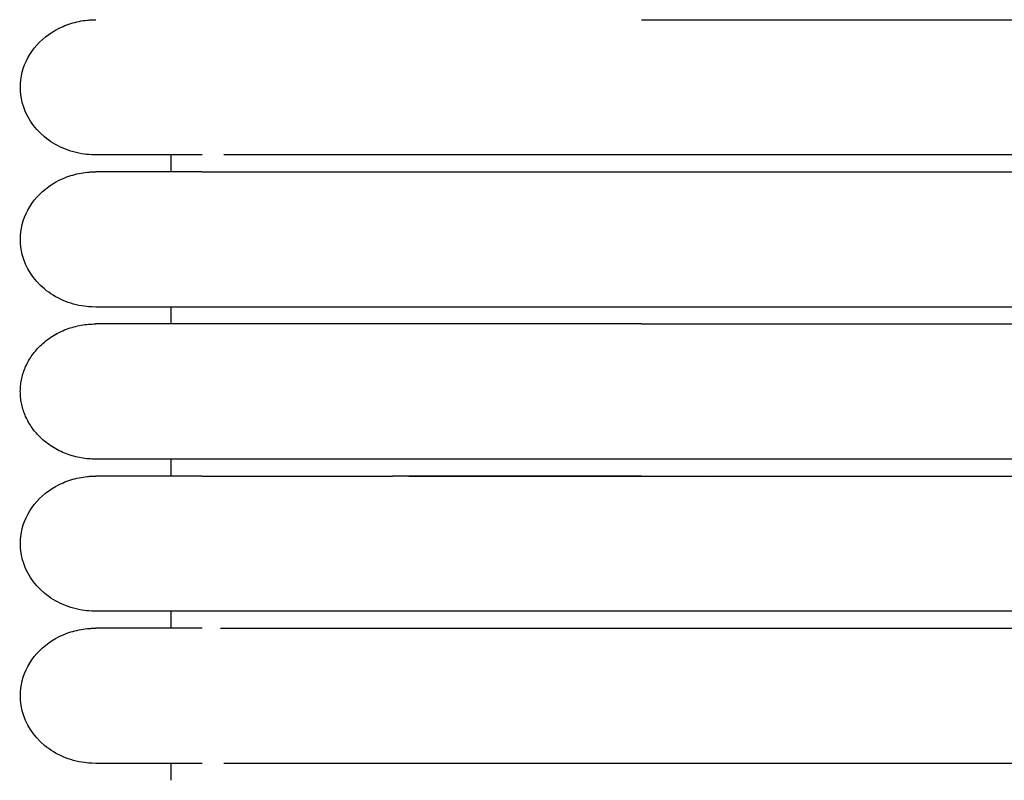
# Model space of a CAD drawing. Header units: millimetres. Extents: x -31695 to -19845, y -5614 to 7253.
# Tile 267 of 432: x -28383 to -28353, y 4911 to 4934. Entities that reach past the tile are written whole.
import ezdxf

# ---------------------------------------------------------------- set-up
doc = ezdxf.new("R2010")
doc.units = ezdxf.units.MM
doc.layers.add('2d', color=7, linetype='Continuous', true_color=0x000000)

msp = doc.modelspace()

# ---------------------------------------------------------------- linework, layer by layer
at = {"layer": '2d', "linetype": 'Continuous', "lineweight": -3}
for points, knots in [([(-28380.493, 4929.657), (-28380.682, 4929.663), (-28380.757, 4929.669), (-28380.831, 4929.679), (-28381.055, 4929.71), (-28381.273, 4929.77), (-28381.477, 4929.858), (-28381.68, 4929.945), (-28381.87, 4930.061), (-28382.035, 4930.198), (-28382.366, 4930.474), (-28382.603, 4930.84), (-28382.703, 4931.235), (-28382.779, 4931.531), (-28382.778, 4931.843), (-28382.703, 4932.139), (-28382.627, 4932.435), (-28382.477, 4932.715), (-28382.265, 4932.952), (-28382.054, 4933.19), (-28381.782, 4933.384), (-28381.476, 4933.516), (-28381.324, 4933.582), (-28381.163, 4933.632), (-28380.997, 4933.666), (-28380.915, 4933.683), (-28380.831, 4933.695), (-28380.705, 4933.708), (-28380.662, 4933.711), (-28380.588, 4933.714), (-28380.525, 4933.716), (-28380.493, 4933.717)], [23.445655, 23.445655, 23.445655, 23.445655, 23.445788, 23.445788, 23.445788, 24.046239, 24.046239, 24.046239, 24.647056, 24.647056, 24.647056, 25.861352, 25.861352, 25.861352, 26.766918, 26.766918, 26.766918, 27.671832, 27.671832, 27.671832, 28.577107, 28.577107, 28.577107, 29.02685, 29.02685, 29.02685, 29.266291, 29.266291, 29.386004, 29.386004, 29.475729, 29.475729, 29.475729, 29.475729]), ([(-28377.299, 4929.657), (-28378.073, 4929.657), (-28378.709, 4929.657), (-28379.203, 4929.657), (-28379.623, 4929.657), (-28379.939, 4929.657), (-28380.152, 4929.657), (-28380.366, 4929.657), (-28380.478, 4929.657), (-28380.493, 4929.657)], [0, 0, 0, 0, 8.585629, 8.585629, 8.585629, 15.831625, 15.831625, 15.831625, 22.972428, 22.972428, 22.972428, 22.972428]), ([(-28364.104, 4929.657), (-28364.331, 4929.657), (-28364.562, 4929.657), (-28364.789, 4929.657), (-28365.017, 4929.657), (-28365.245, 4929.657), (-28365.473, 4929.657), (-28365.701, 4929.657), (-28365.928, 4929.657), (-28366.155, 4929.657), (-28366.381, 4929.657), (-28366.607, 4929.657), (-28366.832, 4929.657), (-28367.058, 4929.657), (-28367.282, 4929.657), (-28367.504, 4929.657), (-28367.727, 4929.657), (-28367.949, 4929.657), (-28368.168, 4929.657), (-28368.196, 4929.657), (-28368.223, 4929.657), (-28368.333, 4929.657), (-28368.388, 4929.657), (-28368.442, 4929.657), (-28368.497, 4929.657), (-28368.606, 4929.657), (-28368.715, 4929.657), (-28368.823, 4929.657), (-28369.039, 4929.657), (-28369.254, 4929.657), (-28369.466, 4929.657), (-28369.679, 4929.657), (-28369.888, 4929.657), (-28370.094, 4929.657), (-28370.299, 4929.657), (-28370.502, 4929.657), (-28370.701, 4929.657), (-28370.899, 4929.657), (-28371.094, 4929.657), (-28371.286, 4929.657), (-28371.477, 4929.657), (-28371.664, 4929.657), (-28371.848, 4929.657), (-28372.031, 4929.657), (-28372.211, 4929.657), (-28372.386, 4929.657), (-28372.562, 4929.657), (-28372.733, 4929.657), (-28372.901, 4929.657), (-28373.068, 4929.657), (-28373.231, 4929.657), (-28373.389, 4929.657), (-28373.469, 4929.657), (-28373.547, 4929.657), (-28373.624, 4929.657), (-28373.701, 4929.657), (-28373.777, 4929.657), (-28373.905, 4929.657), (-28373.922, 4929.657), (-28373.94, 4929.657), (-28374.062, 4929.657), (-28374.096, 4929.657), (-28374.131, 4929.657), (-28374.268, 4929.657), (-28374.302, 4929.657), (-28374.336, 4929.657), (-28374.47, 4929.657), (-28374.504, 4929.657), (-28374.537, 4929.657), (-28374.668, 4929.657), (-28374.734, 4929.657), (-28374.799, 4929.657), (-28374.862, 4929.657), (-28374.926, 4929.657), (-28374.989, 4929.657), (-28375.052, 4929.657), (-28375.114, 4929.657), (-28375.176, 4929.657), (-28375.236, 4929.657), (-28375.267, 4929.657), (-28375.297, 4929.657), (-28375.416, 4929.657), (-28375.475, 4929.657), (-28375.533, 4929.657), (-28375.591, 4929.657), (-28375.648, 4929.657), (-28375.704, 4929.657), (-28376.645, 4929.657)], [0, 0, 0, 0, 0.688874, 0.688874, 0.688874, 1.379115, 1.379115, 1.379115, 2.070615, 2.070615, 2.070615, 2.763253, 2.763253, 2.763253, 3.456911, 3.456911, 3.456911, 4.151486, 4.151486, 4.151486, 4.325245, 4.325245, 4.325245, 4.499056, 4.499056, 4.499056, 4.84684, 4.84684, 4.84684, 5.543071, 5.543071, 5.543071, 6.238294, 6.238294, 6.238294, 6.927082, 6.927082, 6.927082, 7.609796, 7.609796, 7.609796, 8.286502, 8.286502, 8.286502, 8.957122, 8.957122, 8.957122, 9.621519, 9.621519, 9.621519, 10.279454, 10.279454, 10.279454, 10.605889, 10.605889, 10.605889, 11.00695, 11.00695, 11.00695, 11.236828, 11.236828, 11.236828, 11.545187, 11.545187, 11.545187, 11.855616, 11.855616, 11.855616, 12.168057, 12.168057, 12.168057, 12.482465, 12.482465, 12.482465, 12.798791, 12.798791, 12.798791, 13.116992, 13.116992, 13.116992, 13.437032, 13.437032, 13.437032, 13.758885, 13.758885, 13.758885, 14.082527, 14.082527, 14.082527, 14.082527]), ([(-28380.493, 4925.089), (-28380.682, 4925.095), (-28380.757, 4925.102), (-28380.831, 4925.112), (-28381.055, 4925.142), (-28381.273, 4925.203), (-28381.477, 4925.29), (-28381.68, 4925.378), (-28381.87, 4925.493), (-28382.035, 4925.631), (-28382.366, 4925.906), (-28382.603, 4926.273), (-28382.703, 4926.667), (-28382.779, 4926.963), (-28382.778, 4927.275), (-28382.703, 4927.571), (-28382.627, 4927.867), (-28382.477, 4928.148), (-28382.265, 4928.385), (-28382.054, 4928.622), (-28381.782, 4928.817), (-28381.476, 4928.948), (-28381.324, 4929.014), (-28381.163, 4929.065), (-28380.997, 4929.098), (-28380.915, 4929.115), (-28380.831, 4929.128), (-28380.705, 4929.141), (-28380.662, 4929.144), (-28380.588, 4929.147), (-28380.525, 4929.148), (-28380.493, 4929.149)], [23.445448, 23.445448, 23.445448, 23.445448, 23.445718, 23.445718, 23.445718, 24.046177, 24.046177, 24.046177, 24.647, 24.647, 24.647, 25.86131, 25.86131, 25.86131, 26.766887, 26.766887, 26.766887, 27.671811, 27.671811, 27.671811, 28.577096, 28.577096, 28.577096, 29.026845, 29.026845, 29.026845, 29.266288, 29.266288, 29.386003, 29.386003, 29.475729, 29.475729, 29.475729, 29.475729]), ([(-28377.298, 4929.149), (-28378.075, 4929.149), (-28378.711, 4929.149), (-28379.203, 4929.149), (-28379.623, 4929.149), (-28379.938, 4929.149), (-28380.152, 4929.149), (-28380.366, 4929.149), (-28380.477, 4929.149), (-28380.493, 4929.149)], [0, 0, 0, 0, 8.649968, 8.649968, 8.649968, 15.950267, 15.950267, 15.950267, 23.144583, 23.144583, 23.144583, 23.144583]), ([(-28377.298, 4929.149), (-28377.111, 4929.149), (-28376.82, 4929.149), (-28376.413, 4929.149), (-28376.402, 4929.149), (-28376.39, 4929.149), (-28376.27, 4929.149), (-28376.257, 4929.149), (-28376.245, 4929.149), (-28376.119, 4929.149), (-28376.107, 4929.149), (-28376.094, 4929.149), (-28376.003, 4929.149), (-28375.977, 4929.149), (-28375.95, 4929.149), (-28375.883, 4929.149), (-28375.876, 4929.149), (-28375.869, 4929.149), (-28375.76, 4929.149), (-28375.705, 4929.149), (-28375.648, 4929.149), (-28375.591, 4929.149), (-28375.534, 4929.149), (-28375.475, 4929.149), (-28375.416, 4929.149), (-28375.387, 4929.149), (-28375.357, 4929.149), (-28375.236, 4929.149), (-28375.176, 4929.149), (-28375.114, 4929.149), (-28375.052, 4929.149), (-28374.989, 4929.149), (-28374.926, 4929.149), (-28374.862, 4929.149), (-28374.799, 4929.149), (-28374.734, 4929.149), (-28374.57, 4929.149), (-28374.537, 4929.149), (-28374.504, 4929.149), (-28374.37, 4929.149), (-28374.336, 4929.149), (-28374.302, 4929.149), (-28374.191, 4929.149), (-28374.182, 4929.149), (-28374.174, 4929.149), (-28374.062, 4929.149), (-28374.027, 4929.149), (-28373.992, 4929.149), (-28373.852, 4929.149), (-28373.777, 4929.149), (-28373.701, 4929.149), (-28373.624, 4929.149), (-28373.547, 4929.149), (-28373.469, 4929.149), (-28373.389, 4929.149), (-28373.231, 4929.149), (-28373.068, 4929.149), (-28372.901, 4929.149), (-28372.733, 4929.149), (-28372.562, 4929.149), (-28372.386, 4929.149), (-28372.211, 4929.149), (-28372.031, 4929.149), (-28371.848, 4929.149), (-28371.664, 4929.149), (-28371.477, 4929.149), (-28371.286, 4929.149), (-28371.094, 4929.149), (-28370.899, 4929.149), (-28370.701, 4929.149), (-28370.502, 4929.149), (-28370.3, 4929.149), (-28370.094, 4929.149), (-28369.888, 4929.149), (-28369.679, 4929.149), (-28369.466, 4929.149), (-28369.254, 4929.149), (-28369.039, 4929.149), (-28368.823, 4929.149), (-28368.715, 4929.149), (-28368.606, 4929.149), (-28368.497, 4929.149), (-28368.442, 4929.149), (-28368.388, 4929.149), (-28368.333, 4929.149), (-28368.306, 4929.149), (-28368.278, 4929.149), (-28368.168, 4929.149), (-28367.949, 4929.149), (-28367.727, 4929.149), (-28367.504, 4929.149), (-28367.282, 4929.149), (-28367.058, 4929.149), (-28366.833, 4929.149), (-28366.607, 4929.149), (-28366.381, 4929.149), (-28366.155, 4929.149), (-28365.928, 4929.149), (-28365.701, 4929.149), (-28365.473, 4929.149), (-28365.245, 4929.149), (-28365.017, 4929.149), (-28364.789, 4929.149), (-28364.56, 4929.149), (-28364.332, 4929.149), (-28364.104, 4929.149)], [1.757246, 1.757246, 1.757246, 1.757246, 4.170358, 4.170358, 4.170358, 4.460894, 4.460894, 4.460894, 4.74988, 4.74988, 4.74988, 4.965607, 4.965607, 4.965607, 5.180467, 5.180467, 5.180467, 5.394459, 5.394459, 5.394459, 5.678415, 5.678415, 5.678415, 5.960802, 5.960802, 5.960802, 6.241603, 6.241603, 6.241603, 6.520784, 6.520784, 6.520784, 6.798325, 6.798325, 6.798325, 7.211465, 7.211465, 7.211465, 7.484722, 7.484722, 7.484722, 7.722356, 7.722356, 7.722356, 7.891237, 7.891237, 7.891237, 8.159922, 8.159922, 8.159922, 8.444815, 8.444815, 8.444815, 8.731223, 8.731223, 8.731223, 9.30846, 9.30846, 9.30846, 9.891382, 9.891382, 9.891382, 10.479754, 10.479754, 10.479754, 11.073467, 11.073467, 11.073467, 11.67246, 11.67246, 11.67246, 12.276772, 12.276772, 12.276772, 12.88673, 12.88673, 12.88673, 13.497573, 13.497573, 13.497573, 13.802713, 13.802713, 13.802713, 13.955214, 13.955214, 13.955214, 14.10767, 14.10767, 14.10767, 14.717066, 14.717066, 14.717066, 15.325664, 15.325664, 15.325664, 15.933359, 15.933359, 15.933359, 16.540065, 16.540065, 16.540065, 17.145656, 17.145656, 17.145656, 17.750054, 17.750054, 17.750054, 17.750054]), ([(-28377.299, 4925.089), (-28378.073, 4925.089), (-28378.709, 4925.089), (-28379.203, 4925.089), (-28379.623, 4925.089), (-28379.939, 4925.089), (-28380.152, 4925.089), (-28380.366, 4925.089), (-28380.478, 4925.089), (-28380.493, 4925.089)], [0, 0, 0, 0, 8.585629, 8.585629, 8.585629, 15.831626, 15.831626, 15.831626, 22.972429, 22.972429, 22.972429, 22.972429]), ([(-28364.104, 4925.089), (-28364.331, 4925.089), (-28364.562, 4925.089), (-28364.789, 4925.089), (-28365.017, 4925.089), (-28365.245, 4925.089), (-28365.473, 4925.089), (-28365.701, 4925.089), (-28365.928, 4925.089), (-28366.155, 4925.089), (-28366.381, 4925.089), (-28366.607, 4925.089), (-28366.832, 4925.089), (-28367.058, 4925.089), (-28367.282, 4925.089), (-28367.504, 4925.089), (-28367.727, 4925.089), (-28367.949, 4925.089), (-28368.168, 4925.089), (-28368.196, 4925.089), (-28368.223, 4925.089), (-28368.333, 4925.089), (-28368.388, 4925.089), (-28368.442, 4925.089), (-28368.497, 4925.089), (-28368.606, 4925.089), (-28368.715, 4925.089), (-28368.823, 4925.089), (-28369.039, 4925.089), (-28369.254, 4925.089), (-28369.466, 4925.089), (-28369.679, 4925.089), (-28369.888, 4925.089), (-28370.094, 4925.089), (-28370.299, 4925.089), (-28370.502, 4925.089), (-28370.701, 4925.089), (-28370.899, 4925.089), (-28371.094, 4925.089), (-28371.286, 4925.089), (-28371.477, 4925.089), (-28371.664, 4925.089), (-28371.848, 4925.089), (-28372.031, 4925.089), (-28372.211, 4925.089), (-28372.386, 4925.089), (-28372.562, 4925.089), (-28372.733, 4925.089), (-28372.901, 4925.089), (-28373.068, 4925.089), (-28373.231, 4925.089), (-28373.389, 4925.089), (-28373.469, 4925.089), (-28373.547, 4925.089), (-28373.624, 4925.089), (-28373.701, 4925.089), (-28373.777, 4925.089), (-28373.905, 4925.089), (-28373.922, 4925.089), (-28373.94, 4925.089), (-28374.062, 4925.089), (-28374.096, 4925.089), (-28374.131, 4925.089), (-28374.268, 4925.089), (-28374.302, 4925.089), (-28374.336, 4925.089), (-28374.47, 4925.089), (-28374.504, 4925.089), (-28374.537, 4925.089), (-28374.668, 4925.089), (-28374.734, 4925.089), (-28374.799, 4925.089), (-28374.862, 4925.089), (-28374.926, 4925.089), (-28374.989, 4925.089), (-28375.052, 4925.089), (-28375.114, 4925.089), (-28375.176, 4925.089), (-28375.236, 4925.089), (-28375.267, 4925.089), (-28375.297, 4925.089), (-28375.416, 4925.089), (-28375.475, 4925.089), (-28375.533, 4925.089), (-28375.591, 4925.089), (-28375.648, 4925.089), (-28375.704, 4925.089), (-28375.806, 4925.089), (-28375.808, 4925.089), (-28375.81, 4925.089), (-28375.923, 4925.089), (-28375.95, 4925.089), (-28375.977, 4925.089), (-28376.081, 4925.089), (-28376.094, 4925.089), (-28376.107, 4925.089), (-28376.233, 4925.089), (-28376.245, 4925.089), (-28376.257, 4925.089), (-28376.378, 4925.089), (-28376.39, 4925.089), (-28376.401, 4925.089), (-28376.517, 4925.089), (-28376.522, 4925.089), (-28376.528, 4925.089), (-28376.643, 4925.089), (-28376.855, 4925.089), (-28377.04, 4925.089), (-28377.299, 4925.089)], [0, 0, 0, 0, 0.604392, 0.604392, 0.604392, 1.209983, 1.209983, 1.209983, 1.816678, 1.816678, 1.816678, 2.424373, 2.424373, 2.424373, 3.032962, 3.032962, 3.032962, 3.642355, 3.642355, 3.642355, 3.794805, 3.794805, 3.794805, 3.947301, 3.947301, 3.947301, 4.252433, 4.252433, 4.252433, 4.863279, 4.863279, 4.863279, 5.473241, 5.473241, 5.473241, 6.077558, 6.077558, 6.077558, 6.676545, 6.676545, 6.676545, 7.270261, 7.270261, 7.270261, 7.858638, 7.858638, 7.858638, 8.441554, 8.441554, 8.441554, 9.018801, 9.018801, 9.018801, 9.305203, 9.305203, 9.305203, 9.657078, 9.657078, 9.657078, 9.858765, 9.858765, 9.858765, 10.129308, 10.129308, 10.129308, 10.401666, 10.401666, 10.401666, 10.67579, 10.67579, 10.67579, 10.951639, 10.951639, 10.951639, 11.229172, 11.229172, 11.229172, 11.508349, 11.508349, 11.508349, 11.78914, 11.78914, 11.78914, 12.071522, 12.071522, 12.071522, 12.435614, 12.435614, 12.435614, 12.640976, 12.640976, 12.640976, 12.928022, 12.928022, 12.928022, 13.216611, 13.216611, 13.216611, 13.506747, 13.506747, 13.506747, 13.798442, 13.798442, 13.798442, 14.077932, 14.077932, 14.077932, 15.530971, 15.530971, 15.530971, 15.530971]), ([(-28380.493, 4915.955), (-28380.682, 4915.961), (-28380.757, 4915.967), (-28380.831, 4915.977), (-28381.055, 4916.008), (-28381.273, 4916.068), (-28381.477, 4916.156), (-28381.68, 4916.243), (-28381.87, 4916.358), (-28382.035, 4916.496), (-28382.366, 4916.772), (-28382.603, 4917.138), (-28382.703, 4917.533), (-28382.779, 4917.829), (-28382.778, 4918.14), (-28382.703, 4918.436), (-28382.627, 4918.732), (-28382.477, 4919.013), (-28382.265, 4919.25), (-28382.054, 4919.488), (-28381.782, 4919.682), (-28381.476, 4919.814), (-28381.324, 4919.88), (-28381.163, 4919.93), (-28380.997, 4919.964), (-28380.915, 4919.981), (-28380.831, 4919.993), (-28380.705, 4920.006), (-28380.662, 4920.009), (-28380.588, 4920.012), (-28380.525, 4920.014), (-28380.493, 4920.015)], [23.445408, 23.445408, 23.445408, 23.445408, 23.445705, 23.445705, 23.445705, 24.046165, 24.046165, 24.046165, 24.64699, 24.64699, 24.64699, 25.861302, 25.861302, 25.861302, 26.766881, 26.766881, 26.766881, 27.671807, 27.671807, 27.671807, 28.577094, 28.577094, 28.577094, 29.026844, 29.026844, 29.026844, 29.266288, 29.266288, 29.386003, 29.386003, 29.475729, 29.475729, 29.475729, 29.475729]), ([(-28377.298, 4920.015), (-28378.075, 4920.015), (-28378.711, 4920.015), (-28379.203, 4920.015), (-28379.623, 4920.015), (-28379.938, 4920.015), (-28380.152, 4920.015), (-28380.366, 4920.015), (-28380.477, 4920.015), (-28380.493, 4920.015)], [0, 0, 0, 0, 8.649968, 8.649968, 8.649968, 15.950267, 15.950267, 15.950267, 23.144583, 23.144583, 23.144583, 23.144583]), ([(-28377.298, 4920.015), (-28377.099, 4920.015), (-28376.807, 4920.015), (-28376.413, 4920.015), (-28376.402, 4920.015), (-28376.39, 4920.015), (-28376.27, 4920.015), (-28376.257, 4920.015), (-28376.245, 4920.015), (-28376.119, 4920.015), (-28376.107, 4920.015), (-28376.094, 4920.015), (-28376.003, 4920.015), (-28375.977, 4920.015), (-28375.95, 4920.015), (-28375.883, 4920.015), (-28375.876, 4920.015), (-28375.869, 4920.015), (-28375.76, 4920.015), (-28375.704, 4920.015), (-28375.648, 4920.015), (-28375.591, 4920.015), (-28375.533, 4920.015), (-28375.475, 4920.015), (-28375.416, 4920.015), (-28375.387, 4920.015), (-28375.357, 4920.015), (-28375.236, 4920.015), (-28375.176, 4920.015), (-28375.114, 4920.015), (-28375.052, 4920.015), (-28374.989, 4920.015), (-28374.926, 4920.015), (-28374.862, 4920.015), (-28374.799, 4920.015), (-28374.734, 4920.015), (-28374.57, 4920.015), (-28374.537, 4920.015), (-28374.504, 4920.015), (-28374.37, 4920.015), (-28374.336, 4920.015), (-28374.302, 4920.015), (-28374.191, 4920.015), (-28374.182, 4920.015), (-28374.174, 4920.015), (-28374.062, 4920.015), (-28374.027, 4920.015), (-28373.992, 4920.015), (-28373.852, 4920.015), (-28373.777, 4920.015), (-28373.701, 4920.015), (-28373.624, 4920.015), (-28373.547, 4920.015), (-28373.469, 4920.015), (-28373.389, 4920.015), (-28373.231, 4920.015), (-28373.068, 4920.015), (-28372.901, 4920.015), (-28372.733, 4920.015), (-28372.562, 4920.015), (-28372.386, 4920.015), (-28372.211, 4920.015), (-28372.031, 4920.015), (-28371.848, 4920.015), (-28371.76, 4920.015), (-28371.671, 4920.015), (-28371.582, 4920.015)], [1.838093, 1.838093, 1.838093, 1.838093, 4.170359, 4.170359, 4.170359, 4.460895, 4.460895, 4.460895, 4.749881, 4.749881, 4.749881, 4.965608, 4.965608, 4.965608, 5.180468, 5.180468, 5.180468, 5.39446, 5.39446, 5.39446, 5.678416, 5.678416, 5.678416, 5.960803, 5.960803, 5.960803, 6.241604, 6.241604, 6.241604, 6.520785, 6.520785, 6.520785, 6.798326, 6.798326, 6.798326, 7.211466, 7.211466, 7.211466, 7.484723, 7.484723, 7.484723, 7.722357, 7.722357, 7.722357, 7.891237, 7.891237, 7.891237, 8.159923, 8.159923, 8.159923, 8.444816, 8.444816, 8.444816, 8.731224, 8.731224, 8.731224, 9.308461, 9.308461, 9.308461, 9.891383, 9.891383, 9.891383, 10.479755, 10.479755, 10.479755, 10.763861, 10.763861, 10.763861, 10.763861]), ([(-28371.09, 4920.015), (-28371.155, 4920.015), (-28371.321, 4920.015), (-28371.484, 4920.015), (-28371.581, 4920.015)], [2.05916304, 2.05916304, 2.05916304, 2.05916304, 2.07656553, 2.10334835, 2.10334835, 2.10334835, 2.10334835]), ([(-28364.104, 4920.015), (-28364.332, 4920.015), (-28364.789, 4920.015), (-28365.473, 4920.015), (-28366.155, 4920.015), (-28366.833, 4920.015), (-28367.506, 4920.015), (-28367.976, 4920.015), (-28368.251, 4920.015), (-28368.36, 4920.015), (-28368.552, 4920.015), (-28368.932, 4920.015), (-28369.253, 4920.015), (-28369.679, 4920.015), (-28370.097, 4920.015), (-28370.635, 4920.015), (-28370.961, 4920.015), (-28371.09, 4920.015)], [1.5131938, 1.5131938, 1.5131938, 1.5131938, 1.5643554, 1.615517, 1.6666785, 1.7178401, 1.7690017, 1.8201632, 1.8265584, 1.8329536, 1.845744, 1.8713248, 1.9224864, 1.9224864, 1.9738461, 2.0252058, 2.059163, 2.059163, 2.059163, 2.059163]), ([(-28371.09, 4920.015), (-28370.715, 4920.015), (-28370.33, 4920.015), (-28368.889, 4920.015), (-28367.785, 4920.015), (-28365.693, 4920.014), (-28364.72, 4920.013), (-28363.214, 4920.01), (-28362.679, 4920.009), (-28362.153, 4920.006)], [-2.80188472, -2.80188472, -2.80188472, -2.80188472, -2.79796123, -2.79796123, -2.7876612, -2.7876612, -2.77899458, -2.77899458, -2.77418446, -2.77418446, -2.77418446, -2.77418446]), ([(-28377.299, 4915.955), (-28378.073, 4915.955), (-28378.709, 4915.955), (-28379.203, 4915.955), (-28379.623, 4915.955), (-28379.939, 4915.955), (-28380.152, 4915.955), (-28380.366, 4915.955), (-28380.478, 4915.955), (-28380.493, 4915.955)], [0, 0, 0, 0, 8.585631, 8.585631, 8.585631, 15.831629, 15.831629, 15.831629, 22.972432, 22.972432, 22.972432, 22.972432]), ([(-28364.104, 4915.955), (-28364.332, 4915.955), (-28364.561, 4915.955), (-28364.789, 4915.955), (-28365.017, 4915.955), (-28365.245, 4915.955), (-28365.473, 4915.955), (-28365.701, 4915.955), (-28365.928, 4915.955), (-28366.155, 4915.955), (-28366.381, 4915.955), (-28366.607, 4915.955), (-28366.832, 4915.955), (-28367.058, 4915.955), (-28367.282, 4915.955), (-28367.504, 4915.955), (-28367.727, 4915.955), (-28367.949, 4915.955), (-28368.168, 4915.955), (-28368.196, 4915.955), (-28368.223, 4915.955), (-28368.333, 4915.955), (-28368.388, 4915.955), (-28368.442, 4915.955), (-28368.497, 4915.955), (-28368.606, 4915.955), (-28368.715, 4915.955), (-28368.823, 4915.955), (-28369.039, 4915.955), (-28369.254, 4915.955), (-28369.466, 4915.955), (-28369.679, 4915.955), (-28369.888, 4915.955), (-28370.094, 4915.955), (-28370.299, 4915.955), (-28370.502, 4915.955), (-28370.701, 4915.955), (-28370.899, 4915.955), (-28371.094, 4915.955), (-28371.286, 4915.955), (-28371.477, 4915.955), (-28371.664, 4915.955), (-28371.848, 4915.955), (-28372.031, 4915.955), (-28372.211, 4915.955), (-28372.386, 4915.955), (-28372.562, 4915.955), (-28372.733, 4915.955), (-28372.901, 4915.955), (-28373.068, 4915.955), (-28373.231, 4915.955), (-28373.389, 4915.955), (-28373.469, 4915.955), (-28373.547, 4915.955), (-28373.624, 4915.955), (-28373.701, 4915.955), (-28373.777, 4915.955), (-28373.905, 4915.955), (-28373.922, 4915.955), (-28373.94, 4915.955), (-28374.062, 4915.955), (-28374.096, 4915.955), (-28374.131, 4915.955), (-28374.268, 4915.955), (-28374.302, 4915.955), (-28374.336, 4915.955), (-28374.47, 4915.955), (-28374.504, 4915.955), (-28374.537, 4915.955), (-28374.668, 4915.955), (-28374.734, 4915.955), (-28374.798, 4915.955), (-28374.862, 4915.955), (-28374.926, 4915.955), (-28374.989, 4915.955), (-28375.052, 4915.955), (-28375.114, 4915.955), (-28375.176, 4915.955), (-28375.236, 4915.955), (-28375.267, 4915.955), (-28375.297, 4915.955), (-28375.416, 4915.955), (-28375.475, 4915.955), (-28375.533, 4915.955), (-28375.591, 4915.955), (-28375.648, 4915.955), (-28375.704, 4915.955), (-28375.806, 4915.955), (-28375.808, 4915.955), (-28375.81, 4915.955), (-28375.923, 4915.955), (-28375.95, 4915.955), (-28375.977, 4915.955), (-28376.081, 4915.955), (-28376.094, 4915.955), (-28376.107, 4915.955), (-28376.233, 4915.955), (-28376.245, 4915.955), (-28376.257, 4915.955), (-28376.378, 4915.955), (-28376.39, 4915.955), (-28376.401, 4915.955), (-28376.517, 4915.955), (-28376.522, 4915.955), (-28376.528, 4915.955), (-28376.643, 4915.955), (-28376.874, 4915.955), (-28377.072, 4915.955), (-28377.299, 4915.955)], [1.758347, 1.758347, 1.758347, 1.758347, 2.363534, 2.363534, 2.363534, 2.969125, 2.969125, 2.969125, 3.57582, 3.57582, 3.57582, 4.183515, 4.183515, 4.183515, 4.792104, 4.792104, 4.792104, 5.401497, 5.401497, 5.401497, 5.553947, 5.553947, 5.553947, 5.706443, 5.706443, 5.706443, 6.011575, 6.011575, 6.011575, 6.622422, 6.622422, 6.622422, 7.232383, 7.232383, 7.232383, 7.8367, 7.8367, 7.8367, 8.435687, 8.435687, 8.435687, 9.029403, 9.029403, 9.029403, 9.61778, 9.61778, 9.61778, 10.200697, 10.200697, 10.200697, 10.777944, 10.777944, 10.777944, 11.064346, 11.064346, 11.064346, 11.416221, 11.416221, 11.416221, 11.617907, 11.617907, 11.617907, 11.88845, 11.88845, 11.88845, 12.160808, 12.160808, 12.160808, 12.434932, 12.434932, 12.434932, 12.710782, 12.710782, 12.710782, 12.988314, 12.988314, 12.988314, 13.267492, 13.267492, 13.267492, 13.548282, 13.548282, 13.548282, 13.830664, 13.830664, 13.830664, 14.194756, 14.194756, 14.194756, 14.400118, 14.400118, 14.400118, 14.687165, 14.687165, 14.687165, 14.975754, 14.975754, 14.975754, 15.26589, 15.26589, 15.26589, 15.557584, 15.557584, 15.557584, 15.837074, 15.837074, 15.837074, 17.41981, 17.41981, 17.41981, 17.41981]), ([(-28380.493, 4911.387), (-28380.682, 4911.393), (-28380.757, 4911.4), (-28380.831, 4911.41), (-28381.055, 4911.44), (-28381.273, 4911.501), (-28381.477, 4911.588), (-28381.68, 4911.676), (-28381.87, 4911.791), (-28382.035, 4911.929), (-28382.366, 4912.204), (-28382.603, 4912.571), (-28382.703, 4912.965), (-28382.779, 4913.261), (-28382.778, 4913.573), (-28382.703, 4913.869), (-28382.627, 4914.165), (-28382.477, 4914.446), (-28382.265, 4914.683), (-28382.054, 4914.92), (-28381.782, 4915.114), (-28381.476, 4915.246), (-28381.324, 4915.312), (-28381.163, 4915.362), (-28380.997, 4915.396), (-28380.915, 4915.413), (-28380.831, 4915.426), (-28380.705, 4915.439), (-28380.662, 4915.442), (-28380.588, 4915.445), (-28380.525, 4915.446), (-28380.493, 4915.447)], [23.445467, 23.445467, 23.445467, 23.445467, 23.445725, 23.445725, 23.445725, 24.046183, 24.046183, 24.046183, 24.647006, 24.647006, 24.647006, 25.861314, 25.861314, 25.861314, 26.76689, 26.76689, 26.76689, 27.671813, 27.671813, 27.671813, 28.577097, 28.577097, 28.577097, 29.026845, 29.026845, 29.026845, 29.266288, 29.266288, 29.386003, 29.386003, 29.475729, 29.475729, 29.475729, 29.475729]), ([(-28377.298, 4915.447), (-28378.075, 4915.447), (-28378.711, 4915.447), (-28379.203, 4915.447), (-28379.623, 4915.447), (-28379.938, 4915.447), (-28380.152, 4915.447), (-28380.366, 4915.447), (-28380.477, 4915.447), (-28380.493, 4915.447)], [0, 0, 0, 0, 8.649968, 8.649968, 8.649968, 15.950267, 15.950267, 15.950267, 23.144583, 23.144583, 23.144583, 23.144583]), ([(-28377.299, 4911.387), (-28378.073, 4911.387), (-28378.709, 4911.387), (-28379.203, 4911.387), (-28379.623, 4911.387), (-28379.939, 4911.387), (-28380.152, 4911.387), (-28380.366, 4911.387), (-28380.478, 4911.387), (-28380.493, 4911.387)], [0, 0, 0, 0, 8.585631, 8.585631, 8.585631, 15.83163, 15.83163, 15.83163, 22.972434, 22.972434, 22.972434, 22.972434]), ([(-28364.104, 4911.387), (-28364.331, 4911.387), (-28364.562, 4911.387), (-28364.789, 4911.387), (-28365.017, 4911.387), (-28365.245, 4911.387), (-28365.473, 4911.387), (-28365.701, 4911.387), (-28365.928, 4911.387), (-28366.155, 4911.387), (-28366.381, 4911.387), (-28366.607, 4911.387), (-28366.832, 4911.387), (-28367.058, 4911.387), (-28367.282, 4911.387), (-28367.504, 4911.387), (-28367.727, 4911.387), (-28367.949, 4911.387), (-28368.168, 4911.387), (-28368.196, 4911.387), (-28368.223, 4911.387), (-28368.333, 4911.387), (-28368.388, 4911.387), (-28368.442, 4911.387), (-28368.497, 4911.387), (-28368.606, 4911.387), (-28368.715, 4911.387), (-28368.823, 4911.387), (-28369.039, 4911.387), (-28369.254, 4911.387), (-28369.466, 4911.387), (-28369.679, 4911.387), (-28369.888, 4911.387), (-28370.094, 4911.387), (-28370.299, 4911.387), (-28370.502, 4911.387), (-28370.701, 4911.387), (-28370.899, 4911.387), (-28371.094, 4911.387), (-28371.286, 4911.387), (-28371.477, 4911.387), (-28371.664, 4911.387), (-28371.848, 4911.387), (-28372.031, 4911.387), (-28372.211, 4911.387), (-28372.386, 4911.387), (-28372.562, 4911.387), (-28372.733, 4911.387), (-28372.901, 4911.387), (-28373.068, 4911.387), (-28373.231, 4911.387), (-28373.389, 4911.387), (-28373.469, 4911.387), (-28373.547, 4911.387), (-28373.624, 4911.387), (-28373.701, 4911.387), (-28373.777, 4911.387), (-28373.905, 4911.387), (-28373.922, 4911.387), (-28373.94, 4911.387), (-28374.062, 4911.387), (-28374.096, 4911.387), (-28374.131, 4911.387), (-28374.268, 4911.387), (-28374.302, 4911.387), (-28374.336, 4911.387), (-28374.47, 4911.387), (-28374.504, 4911.387), (-28374.537, 4911.387), (-28374.668, 4911.387), (-28374.734, 4911.387), (-28374.799, 4911.387), (-28374.862, 4911.387), (-28374.926, 4911.387), (-28374.989, 4911.387), (-28375.052, 4911.387), (-28375.114, 4911.387), (-28375.176, 4911.387), (-28375.236, 4911.387), (-28375.267, 4911.387), (-28375.297, 4911.387), (-28375.416, 4911.387), (-28375.475, 4911.387), (-28375.533, 4911.387), (-28375.591, 4911.387), (-28375.648, 4911.387), (-28375.704, 4911.387), (-28376.645, 4911.387)], [0, 0, 0, 0, 0.688874, 0.688874, 0.688874, 1.379115, 1.379115, 1.379115, 2.070615, 2.070615, 2.070615, 2.763253, 2.763253, 2.763253, 3.456911, 3.456911, 3.456911, 4.151486, 4.151486, 4.151486, 4.325245, 4.325245, 4.325245, 4.499057, 4.499057, 4.499057, 4.84684, 4.84684, 4.84684, 5.543071, 5.543071, 5.543071, 6.238294, 6.238294, 6.238294, 6.927082, 6.927082, 6.927082, 7.609796, 7.609796, 7.609796, 8.286502, 8.286502, 8.286502, 8.957122, 8.957122, 8.957122, 9.621519, 9.621519, 9.621519, 10.279454, 10.279454, 10.279454, 10.60589, 10.60589, 10.60589, 11.00695, 11.00695, 11.00695, 11.236828, 11.236828, 11.236828, 11.545188, 11.545188, 11.545188, 11.855616, 11.855616, 11.855616, 12.168058, 12.168058, 12.168058, 12.482465, 12.482465, 12.482465, 12.798792, 12.798792, 12.798792, 13.116992, 13.116992, 13.116992, 13.437032, 13.437032, 13.437032, 13.758886, 13.758886, 13.758886, 14.082527, 14.082527, 14.082527, 14.082527])]:
    msp.add_open_spline(points, degree=3, knots=knots, dxfattribs=at)
for points, degree in [([(-28364.104, 4933.717), (-28354.165, 4933.717), (-28344.226, 4933.717)], 2), ([(-28378.226, 4929.149), (-28378.226, 4929.403), (-28378.226, 4929.657)], 2), ([(-28344.226, 4929.657), (-28354.165, 4929.657), (-28364.104, 4929.657)], 2), ([(-28364.104, 4929.149), (-28354.165, 4929.149), (-28344.226, 4929.149)], 2), ([(-28380.493, 4925.089), (-28380.493, 4925.089), (-28380.493, 4925.089), (-28380.493, 4925.089)], 3), ([(-28378.226, 4924.582), (-28378.226, 4924.836), (-28378.226, 4925.089)], 2), ([(-28344.226, 4925.089), (-28354.165, 4925.089), (-28364.104, 4925.089)], 2), ([(-28364.104, 4924.582), (-28354.165, 4924.582), (-28344.226, 4924.582)], 2), ([(-28378.226, 4920.015), (-28378.226, 4920.268), (-28378.226, 4920.522)], 2), ([(-28344.226, 4920.522), (-28354.165, 4920.522), (-28364.104, 4920.522)], 2), ([(-28364.104, 4920.014), (-28354.165, 4920.014), (-28344.226, 4920.014)], 2), ([(-28380.493, 4915.955), (-28380.493, 4915.955), (-28380.493, 4915.955), (-28380.493, 4915.955)], 3), ([(-28378.226, 4915.447), (-28378.226, 4915.701), (-28378.226, 4915.955)], 2), ([(-28344.226, 4915.955), (-28354.165, 4915.955), (-28364.104, 4915.955)], 2), ([(-28376.746, 4915.447), (-28360.486, 4915.447), (-28344.226, 4915.447)], 2), ([(-28378.226, 4910.88), (-28378.226, 4911.134), (-28378.226, 4911.387)], 2), ([(-28344.226, 4911.387), (-28354.165, 4911.387), (-28364.104, 4911.387)], 2)]:
    msp.add_open_spline(points, degree=degree, dxfattribs=at)
for points, weights, knots in [([(-28380.493, 4920.522), (-28382.76, 4920.522), (-28382.76, 4922.552), (-28382.76, 4924.582), (-28380.493, 4924.582)], [1, 0.707106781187, 1, 0.707106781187, 1], [0, 0, 0, 1.570796, 1.570796, 3.141593, 3.141593, 3.141593]), ([(-28364.104, 4924.582), (-28369.737, 4924.582), (-28373.721, 4924.582), (-28376.385, 4924.582), (-28377.298, 4924.582)], [1, 0.853553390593, 0.853553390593, 0.853553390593, 0.919067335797], [0, 0, 0, 9.941125, 9.941125, 16.590224, 16.590224, 16.590224]), ([(-28364.104, 4920.522), (-28369.737, 4920.522), (-28373.721, 4920.522), (-28376.385, 4920.522), (-28377.298, 4920.522)], [1, 0.853553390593, 0.853553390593, 0.853553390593, 0.919067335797], [0, 0, 0, 9.941125, 9.941125, 16.590224, 16.590224, 16.590224])]:
    msp.add_rational_spline(points, weights, degree=2, knots=knots, dxfattribs=at)
for points in [[(-28377.298, 4924.582), (-28380.493, 4924.582), (-28380.493, 4924.582)], [(-28377.298, 4920.522), (-28380.493, 4920.522), (-28380.493, 4920.522)]]:
    msp.add_rational_spline(points, [0.919067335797, 0.951503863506, 1], degree=2, dxfattribs=at)

doc.saveas('drawing.dxf')
